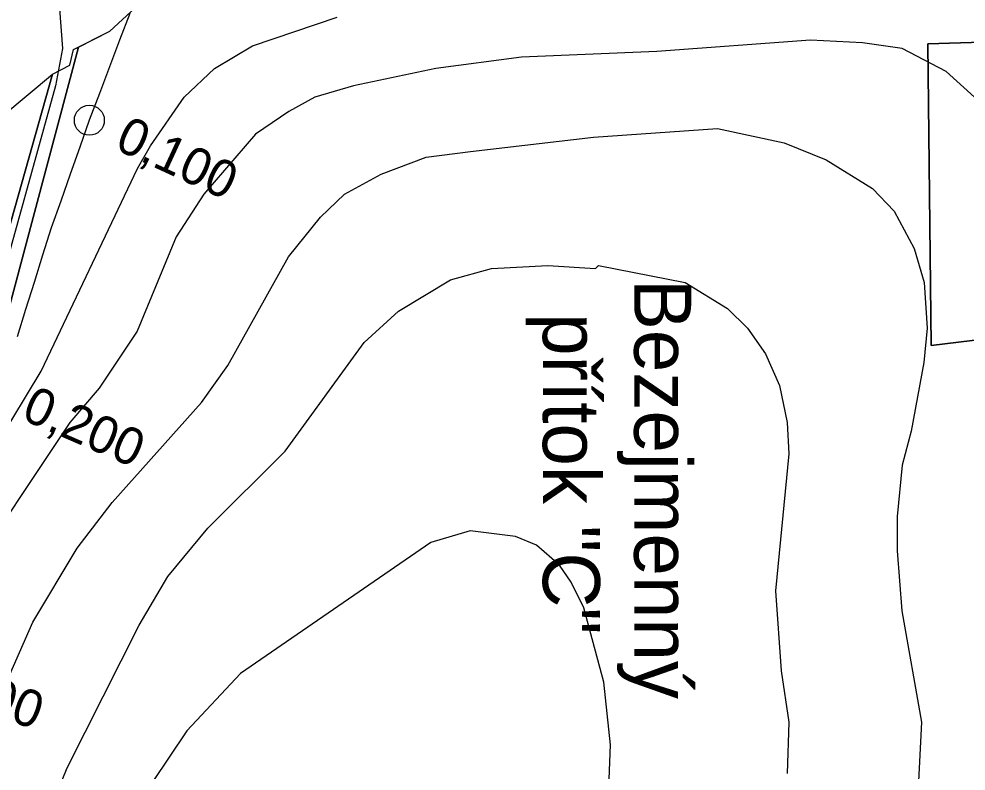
# Model space of a CAD drawing. Extents: x -510989 to -501240, y -1184665 to -1176089.
# Drawn here: x -505550.6 to -505218.8, y -1181206.1 to -1180942.6 of the extents above; entities that cross this region are included whole.
import ezdxf

# ---------------------------------------------------------------- set-up
doc = ezdxf.new("R2010")
doc.units = 0
for name, color, linetype in [('lesni_pozemek', 7, 'Continuous'), ('NAVRH_rozvodnice', 7, 'Continuous'), ('ostatni_plocha_x_jina_plocha', 7, 'Continuous'), ('popis', 7, 'Continuous'), ('trasovani_toku', 7, 'Continuous'), ('vrstevnice_01', 7, 'Continuous'), ('vrstevnice_02', 7, 'Continuous'), ('zahrada', 7, 'Continuous')]:
    doc.layers.add(name, color=color, linetype=linetype)

msp = doc.modelspace()

# ---------------------------------------------------------------- linework, layer by layer
at = {"layer": 'lesni_pozemek'}
for points in [[(-505739.97, -1181475.01), (-505742.3, -1181465.59), (-505732.77, -1181450.01), (-505674.96, -1181355.48), (-505644.72, -1181306.04), (-505608, -1181246), (-505567.89, -1181095.59), (-505529.72, -1180952.45), (-505518.81, -1180946.9), (-505493.6, -1180923.5)], [(-505209.22, -1180950.61), (-505232.2, -1180951.3), (-505230.99, -1181057.06), (-505207.11, -1181054.09)]]:
    msp.add_lwpolyline(points, dxfattribs=at)
at = {"layer": 'ostatni_plocha_x_jina_plocha'}
msp.add_lwpolyline([(-505529.72, -1180952.45), (-505567.89, -1181095.59), (-505575.96, -1181093.31), (-505538.83, -1180961.92), (-505532.82, -1180958.84), (-505531.48, -1180953.35)], close=True, dxfattribs=at)
msp.add_lwpolyline([(-505555.89, -1180976.24), (-505538.83, -1180961.92), (-505575.96, -1181093.31)], dxfattribs=at)
at = {"layer": 'popis'}
msp.add_lwpolyline([(-505555.89, -1180976.24), (-505538.83, -1180961.92), (-505532.82, -1180958.84), (-505531.48, -1180953.35), (-505518.81, -1180946.9), (-505493.6, -1180923.5)], dxfattribs=at)
at = {"layer": 'trasovani_toku'}
for p, q in [((-505511.81, -1180940.7), (-505515.44, -1180950.02)), ((-505515.44, -1180950.02), (-505518.95, -1180959.38)), ((-505518.95, -1180959.38), (-505522.45, -1180968.75)), ((-505522.45, -1180968.75), (-505525.96, -1180978.11)), ((-505525.96, -1180978.11), (-505529.26, -1180987.55)), ((-505529.26, -1180987.55), (-505532.62, -1180996.97)), ((-505532.62, -1180996.97), (-505535.99, -1181006.39)), ((-505535.99, -1181006.39), (-505539.36, -1181015.8)), ((-505539.36, -1181015.8), (-505542.34, -1181025.35)), ((-505542.34, -1181025.35), (-505545.33, -1181034.89)), ((-505545.33, -1181034.89), (-505548.31, -1181044.43)), ((-505548.31, -1181044.43), (-505551.3, -1181053.98))]:
    msp.add_line(p, q, dxfattribs=at)
msp.add_circle((-505525.96, -1180978.11), 5.25, dxfattribs=at)
at = {"layer": 'vrstevnice_01'}
for points in [[(-505536.41, -1180939), (-505535.41, -1180953), (-505537.81, -1180966), (-505559.59, -1181044), (-505562.81, -1181062), (-505563.5, -1181088), (-505562, -1181092), (-505558, -1181091), (-505542.81, -1181066), (-505509.09, -1180995), (-505504.5, -1180987), (-505492.69, -1180970), (-505482.09, -1180960), (-505468.81, -1180952), (-505439.09, -1180942)], [(-505557.19, -1181180), (-505545.81, -1181154), (-505530.19, -1181128), (-505518, -1181112), (-505486.69, -1181077), (-505477.41, -1181064), (-505456.19, -1181026), (-505444.91, -1181012), (-505436.59, -1181004), (-505423.69, -1180997), (-505407.91, -1180991), (-505392.41, -1180989), (-505349.31, -1180984), (-505305.81, -1180981), (-505282.5, -1180986), (-505267.81, -1180992), (-505251.59, -1181002), (-505244, -1181010), (-505237, -1181023), (-505233.5, -1181035), (-505232.41, -1181051), (-505233.59, -1181063), (-505238, -1181087), (-505241.19, -1181099), (-505242.91, -1181117), (-505242.91, -1181129), (-505241.31, -1181150), (-505234.41, -1181189), (-505235.5, -1181212)], [(-505346.5, -1181339.37), (-505349.19, -1181326), (-505351, -1181314), (-505352.31, -1181295), (-505351.09, -1181250), (-505343.81, -1181209), (-505343.31, -1181197), (-505345.69, -1181175), (-505352.69, -1181149), (-505357.19, -1181140), (-505361.19, -1181134), (-505369.31, -1181127), (-505376.59, -1181124), (-505392.5, -1181122), (-505406.31, -1181126), (-505473, -1181172), (-505491.81, -1181192), (-505509.91, -1181219), (-505517.59, -1181233), (-505523.31, -1181246), (-505531.19, -1181278), (-505535.5, -1181291), (-505546.09, -1181311), (-505552.23, -1181320.81)]]:
    msp.add_lwpolyline(points, dxfattribs=at)
at = {"layer": 'vrstevnice_02'}
for points in [[(-505215.81, -1180970), (-505225.69, -1180961), (-505241.19, -1180953), (-505255.09, -1180951), (-505273.31, -1180950), (-505327.09, -1180954), (-505374.5, -1180956), (-505404.5, -1180960), (-505433.41, -1180966), (-505447, -1180970), (-505456.09, -1180975), (-505467.69, -1180983), (-505485.81, -1181004), (-505495.59, -1181019), (-505509.19, -1181052), (-505522.5, -1181072), (-505532.81, -1181084), (-505570.91, -1181141)], [(-505557.31, -1181263), (-505533.69, -1181205), (-505508.5, -1181155), (-505498.41, -1181138), (-505484.41, -1181121), (-505457.31, -1181094), (-505429.69, -1181056), (-505417.69, -1181045), (-505399.41, -1181034), (-505385, -1181030), (-505365.31, -1181029), (-505348.59, -1181030), (-505347.59, -1181029), (-505317.19, -1181035), (-505302.41, -1181044), (-505295.31, -1181051), (-505289, -1181060), (-505284.09, -1181071), (-505281.41, -1181084), (-505280.91, -1181095), (-505285.59, -1181143), (-505283.5, -1181171), (-505280.91, -1181189), (-505281.5, -1181207)]]:
    msp.add_lwpolyline(points, dxfattribs=at)
at = {"layer": 'zahrada'}
msp.add_lwpolyline([(-505209.22, -1180950.61), (-505207.11, -1181054.09), (-505230.99, -1181057.06), (-505232.2, -1180951.3)], close=True, dxfattribs=at)

# ---------------------------------------------------------------- texts
at = {"layer": 'NAVRH_rozvodnice'}
for s, p in [('Bezejmenný', (-505335.06, -1181033.71)), ('přítok "C"', (-505367.06, -1181045.69))]:
    msp.add_text(s, height=20, rotation=270, dxfattribs=at).set_placement(p)
at = {"layer": 'trasovani_toku'}
for s, rotation, p in [('0,100', 335.2301, (-505517.52, -1180988)), ('0,200', 336.5618, (-505550.23, -1181082.68)), ('0,300', 339.7918, (-505585.93, -1181176.73))]:
    msp.add_text(s, height=13, rotation=rotation, dxfattribs=at).set_placement(p)

doc.saveas('drawing.dxf')
